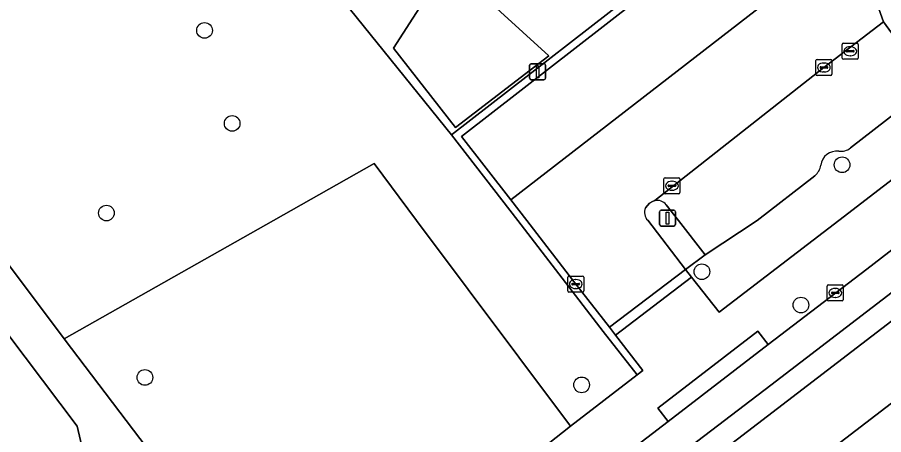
# Model space of a CAD drawing. Extents: x 159352 to 160617, y 385888 to 387323.
# Drawn here: x 159852.7 to 159906.8, y 386486.6 to 386512.7 of the extents above; entities that cross this region are included whole.
import ezdxf

# ---------------------------------------------------------------- set-up
doc = ezdxf.new("R2010")
doc.units = 0
for name, color, linetype in [('IMGEO_Boom', 7, 'Continuous'), ('IMGEO_Grasland_overig', 7, 'Continuous'), ('IMGEO_Groenvoorziening', 7, 'Continuous'), ('IMGEO_Hek', 7, 'Continuous'), ('IMGEO_Kolk', 7, 'Continuous'), ('IMGEO_Lichtmast', 7, 'Continuous'), ('IMGEO_Parkeervlak_gesloten', 7, 'Continuous'), ('IMGEO_Parkeervlak_open', 7, 'Continuous'), ('IMGEO_Rijbaan_lokaal_gesloten', 7, 'Continuous'), ('IMGEO_Rijbaan_lokaal_open', 7, 'Continuous'), ('IMGEO_Rioolput', 7, 'Continuous'), ('IMGEO_Verkeerseiland_open', 7, 'Continuous'), ('IMGEO_Voetpad_halfverhard', 7, 'Continuous'), ('IMGEO_Voetpad_open', 7, 'Continuous')]:
    doc.layers.add(name, color=color, linetype=linetype)

msp = doc.modelspace()

# ---------------------------------------------------------------- linework, layer by layer
at = {"layer": 'IMGEO_Boom'}
for centre in [(159864.36, 386511.872), (159866.087, 386506.062), (159904.18, 386503.477), (159858.234, 386500.467), (159895.425, 386496.802), (159901.611, 386494.72), (159860.638, 386490.192), (159887.914, 386489.732)]:
    msp.add_circle(centre, 0.489, dxfattribs=at)
at = {"layer": 'IMGEO_Grasland_overig'}
msp.add_lwpolyline([(159868.235, 386520.386), (159868.4, 386519.478), (159879.794, 386505.355), (159893.264, 386515.822), (159890.967, 386518.828), (159886.778, 386515.589), (159885.232, 386517.64), (159881.223, 386514.528), (159885.857, 386510.276), (159880.036, 386505.817), (159876.168, 386510.767), (159878.586, 386514.532), (159875.673, 386518.418), (159873.124, 386523.013), (159868.151, 386520.851)], close=True, dxfattribs=at)
at = {"layer": 'IMGEO_Groenvoorziening'}
for points in [[(159802.27, 386554.059), (159826.596, 386506.36), (159826.068, 386506.09), (159827.47, 386503.353), (159827.995, 386503.622), (159832.52, 386494.772), (159832.002, 386494.501), (159833.307, 386491.911), (159833.84, 386492.19), (159838.333, 386483.403), (159837.779, 386483.146), (159839.112, 386480.567), (159839.654, 386480.819), (159844.614, 386471.116), (159844.081, 386470.841), (159844.729, 386469.586), (159859.342, 386474.513), (159856.402, 386487.151), (159846.712, 386500), (159834.07, 386516.763)], [(159902.478, 386502.796), (159898.879, 386500), (159895.634, 386497.856), (159894.41, 386496.941), (159894.781, 386496.461), (159896.511, 386494.264), (159903.976, 386500), (159915.412, 386508.788), (159914.482, 386510.005), (159906.02, 386521.077), (159905.493, 386521.701), (159905.754, 386520.991), (159906.466, 386513.212), (159906.757, 386512.416), (159907.263, 386511.72), (159909.779, 386508.474), (159904.699, 386504.529)], [(159835.577, 386519.177), (159850.026, 386500), (159855.59, 386492.616), (159868.661, 386500), (159874.951, 386503.553), (159877.609, 386500), (159887.228, 386487.143), (159891.379, 386490.351), (159889.268, 386493.075), (159883.925, 386500), (159879.794, 386505.355), (159868.4, 386519.478)]]:
    msp.add_lwpolyline(points, dxfattribs=at)
for points in [[(159883.5, 386501.289), (159880.403, 386505.243), (159898.477, 386519.297), (159898.592, 386519.383), (159898.289, 386519.73), (159893.264, 386515.822), (159879.794, 386505.355), (159883.925, 386500), (159889.268, 386493.075), (159891.379, 386490.351), (159891.741, 386490.631), (159890.038, 386492.832), (159889.652, 386493.327), (159887.548, 386496.028), (159884.492, 386500)], [(159887.228, 386487.143), (159877.609, 386500), (159874.951, 386503.553), (159868.661, 386500), (159855.59, 386492.616), (159869.836, 386473.851), (159885.822, 386486.056)]]:
    msp.add_lwpolyline(points, close=True, dxfattribs=at)
for centre, radius, start, end in [((159903.854, 386503.319), 1.017, 83.2309, 172.498), ((159904.112, 386505.243), 0.924, 261.4178, 309.4266), ((159901.809, 386503.602), 1.048, 309.6697, 351.7475)]:
    msp.add_arc(centre, radius, start, end, dxfattribs=at)
at = {"layer": 'IMGEO_Hek'}
msp.add_lwpolyline([(159889.268, 386493.075), (159883.925, 386500), (159879.794, 386505.355)], dxfattribs=at)
at = {"layer": 'IMGEO_Kolk'}
for p, q in [((159902.543, 386509.132), (159902.543, 386509.984)), ((159902.618, 386510.058), (159903.47, 386510.058)), ((159902.802, 386509.552), (159902.802, 386509.564)), ((159902.845, 386509.601), (159903.243, 386509.601)), ((159903.031, 386509.838), (159903.056, 386509.838)), ((159903.286, 386509.564), (159903.286, 386509.552)), ((159903.544, 386509.984), (159903.544, 386509.132)), ((159903.47, 386509.058), (159902.618, 386509.058)), ((159903.24, 386509.515), (159902.842, 386509.515)), ((159903.054, 386509.278), (159903.029, 386509.278)), ((159893.051, 386501.743), (159893.051, 386502.595)), ((159893.126, 386502.669), (159893.978, 386502.669)), ((159894.052, 386502.595), (159894.052, 386501.743)), ((159893.31, 386502.163), (159893.31, 386502.175)), ((159893.748, 386502.126), (159893.35, 386502.126)), ((159893.353, 386502.212), (159893.751, 386502.212)), ((159893.539, 386502.449), (159893.564, 386502.449)), ((159893.794, 386502.175), (159893.794, 386502.163)), ((159893.978, 386501.669), (159893.126, 386501.669)), ((159893.562, 386501.889), (159893.537, 386501.889)), ((159887.046, 386495.601), (159887.046, 386496.453)), ((159887.121, 386496.527), (159887.973, 386496.527)), ((159887.305, 386496.021), (159887.305, 386496.033)), ((159887.348, 386496.07), (159887.746, 386496.07)), ((159887.534, 386496.307), (159887.559, 386496.307)), ((159887.789, 386496.033), (159887.789, 386496.021)), ((159888.047, 386496.453), (159888.047, 386495.601)), ((159887.973, 386495.527), (159887.121, 386495.527)), ((159887.743, 386495.984), (159887.345, 386495.984)), ((159887.557, 386495.747), (159887.532, 386495.747)), ((159903.255, 386495.05), (159903.255, 386495.902)), ((159903.33, 386495.976), (159904.182, 386495.976)), ((159903.557, 386495.519), (159903.955, 386495.519)), ((159903.743, 386495.756), (159903.768, 386495.756)), ((159904.256, 386495.902), (159904.256, 386495.05)), ((159904.182, 386494.976), (159903.33, 386494.976)), ((159903.514, 386495.47), (159903.514, 386495.482)), ((159903.952, 386495.433), (159903.554, 386495.433)), ((159903.766, 386495.196), (159903.741, 386495.196)), ((159903.998, 386495.482), (159903.998, 386495.47))]:
    msp.add_line(p, q, dxfattribs=at)
for points in [[(159902.543, 386509.132), (159902.543, 386509.984)], [(159902.618, 386510.058), (159903.47, 386510.058)], [(159903.544, 386509.984), (159903.544, 386509.132)], [(159903.47, 386509.058), (159902.618, 386509.058)], [(159893.051, 386501.743), (159893.051, 386502.595)], [(159893.126, 386502.669), (159893.978, 386502.669)], [(159894.052, 386502.595), (159894.052, 386501.743)], [(159893.978, 386501.669), (159893.126, 386501.669)], [(159887.046, 386495.601), (159887.046, 386496.453)], [(159887.121, 386496.527), (159887.973, 386496.527)], [(159888.047, 386496.453), (159888.047, 386495.601)], [(159887.973, 386495.527), (159887.121, 386495.527)], [(159903.255, 386495.05), (159903.255, 386495.902)], [(159903.33, 386495.976), (159904.182, 386495.976)], [(159904.256, 386495.902), (159904.256, 386495.05)], [(159904.182, 386494.976), (159903.33, 386494.976)]]:
    msp.add_lwpolyline(points, dxfattribs=at)
for centre, radius, start, end in [((159902.62, 386509.982), 0.0765, 91.552, 178.448), ((159902.62, 386509.982), 0.0765, 91.552, 178.448), ((159902.842, 386509.561), 0.0403, 85.8775, 175.7526), ((159903.247, 386509.563), 0.0386, 1.7309, 96.639), ((159903.468, 386509.982), 0.0765, 1.552, 88.448), ((159903.468, 386509.982), 0.0765, 1.552, 88.448), ((159902.62, 386509.134), 0.0765, 181.552, 268.448), ((159902.62, 386509.134), 0.0765, 181.552, 268.448), ((159902.839, 386509.551), 0.0366, 178.938, 274.7102), ((159903.243, 386509.558), 0.043, 264.8664, 352.4533), ((159903.468, 386509.134), 0.0765, 271.552, 358.448), ((159903.468, 386509.134), 0.0765, 271.552, 358.448), ((159893.128, 386502.593), 0.0765, 91.552, 178.448), ((159893.128, 386502.593), 0.0765, 91.552, 178.448), ((159893.976, 386502.593), 0.0765, 1.552, 88.448), ((159893.976, 386502.593), 0.0765, 1.552, 88.448), ((159893.35, 386502.172), 0.0403, 85.8775, 175.7526), ((159893.347, 386502.162), 0.0366, 178.938, 274.7102), ((159893.751, 386502.169), 0.043, 264.8664, 352.4533), ((159893.755, 386502.174), 0.0386, 1.7309, 96.639), ((159893.128, 386501.745), 0.0765, 181.552, 268.448), ((159893.128, 386501.745), 0.0765, 181.552, 268.448), ((159893.976, 386501.745), 0.0765, 271.552, 358.448), ((159893.976, 386501.745), 0.0765, 271.552, 358.448), ((159887.123, 386496.451), 0.0765, 91.552, 178.448), ((159887.123, 386496.451), 0.0765, 91.552, 178.448), ((159887.345, 386496.03), 0.0403, 85.8775, 175.7526), ((159887.75, 386496.032), 0.0386, 1.7309, 96.639), ((159887.971, 386496.451), 0.0765, 1.552, 88.448), ((159887.971, 386496.451), 0.0765, 1.552, 88.448), ((159887.123, 386495.603), 0.0765, 181.552, 268.448), ((159887.123, 386495.603), 0.0765, 181.552, 268.448), ((159887.342, 386496.02), 0.0366, 178.938, 274.7102), ((159887.746, 386496.027), 0.043, 264.8664, 352.4533), ((159887.971, 386495.603), 0.0765, 271.552, 358.448), ((159887.971, 386495.603), 0.0765, 271.552, 358.448), ((159903.332, 386495.9), 0.0765, 91.552, 178.448), ((159903.332, 386495.9), 0.0765, 91.552, 178.448), ((159903.554, 386495.479), 0.0403, 85.8775, 175.7526), ((159903.959, 386495.481), 0.0386, 1.7309, 96.639), ((159904.18, 386495.9), 0.0765, 1.552, 88.448), ((159904.18, 386495.9), 0.0765, 1.552, 88.448), ((159903.332, 386495.052), 0.0765, 181.552, 268.448), ((159903.332, 386495.052), 0.0765, 181.552, 268.448), ((159903.551, 386495.469), 0.0366, 178.938, 274.7102), ((159903.955, 386495.476), 0.043, 264.8664, 352.4533), ((159904.18, 386495.052), 0.0765, 271.552, 358.448), ((159904.18, 386495.052), 0.0765, 271.552, 358.448)]:
    msp.add_arc(centre, radius, start, end, dxfattribs=at)
for centre, major_axis, ratio, start_param, end_param in [((159903.03, 386509.558), (-0.387, 0.002), 0.722429, 4.712389, 7.853982), ((159903.055, 386509.558), (-0.39, 0.002), 0.717154, 1.570796, 4.712389), ((159893.538, 386502.169), (-0.387, 0.002), 0.722429, 4.712389, 7.853982), ((159893.563, 386502.169), (-0.39, 0.002), 0.717154, 1.570796, 4.712389), ((159887.533, 386496.027), (-0.387, 0.002), 0.722429, 4.712389, 7.853982), ((159887.558, 386496.027), (-0.39, 0.002), 0.717154, 1.570796, 4.712389), ((159903.742, 386495.476), (-0.387, 0.002), 0.722429, 4.712389, 7.853982), ((159903.767, 386495.476), (-0.39, 0.002), 0.717154, 1.570796, 4.712389)]:
    msp.add_ellipse(centre, major_axis=major_axis, ratio=ratio, start_param=start_param, end_param=end_param, dxfattribs=at)
at = {"layer": 'IMGEO_Lichtmast'}
for p, q in [((159884.667, 386508.896), (159884.667, 386509.696)), ((159884.667, 386509.696), (159884.667, 386508.896)), ((159884.767, 386509.796), (159885.557, 386509.796)), ((159885.557, 386509.796), (159884.767, 386509.796)), ((159885.657, 386509.696), (159885.657, 386508.896)), ((159885.657, 386508.896), (159885.657, 386509.696)), ((159885.557, 386508.796), (159884.767, 386508.796)), ((159884.767, 386508.796), (159885.557, 386508.796)), ((159892.779, 386499.75), (159892.779, 386500.55)), ((159892.779, 386500.55), (159892.779, 386499.75)), ((159892.879, 386500.65), (159893.669, 386500.65)), ((159893.669, 386500.65), (159892.879, 386500.65)), ((159893.769, 386500.55), (159893.769, 386499.75)), ((159893.769, 386499.75), (159893.769, 386500.55)), ((159893.669, 386499.65), (159892.879, 386499.65)), ((159892.879, 386499.65), (159893.669, 386499.65))]:
    msp.add_line(p, q, dxfattribs=at)
for points in [[(159885.087, 386509.671), (159885.237, 386509.671), (159885.237, 386508.921), (159885.087, 386508.921), (159885.087, 386509.671)], [(159893.199, 386500.525), (159893.349, 386500.525), (159893.349, 386499.775), (159893.199, 386499.775), (159893.199, 386500.525)]]:
    msp.add_lwpolyline(points, dxfattribs=at)
for centre, start, end in [((159884.767, 386509.696), 90, 180), ((159884.767, 386509.696), 90, 180), ((159885.557, 386509.696), 0, 90), ((159885.557, 386509.696), 360, 90), ((159884.767, 386508.896), 180, 270), ((159884.767, 386508.896), 180, 270), ((159885.557, 386508.896), 270, 0), ((159885.557, 386508.896), 270, 0), ((159892.879, 386500.55), 90, 180), ((159892.879, 386500.55), 90, 180), ((159893.669, 386500.55), 0, 90), ((159893.669, 386500.55), 360, 90), ((159892.879, 386499.75), 180, 270), ((159892.879, 386499.75), 180, 270), ((159893.669, 386499.75), 270, 0), ((159893.669, 386499.75), 270, 0)]:
    msp.add_arc(centre, 0.1, start, end, dxfattribs=at)
at = {"layer": 'IMGEO_Parkeervlak_gesloten'}
for points in [[(159876.924, 386472.328), (159899.739, 386489.718), (159978.286, 386549.954), (159978.068, 386550.238), (159977.564, 386550.208), (159975.608, 386550.229)], [(159974.688, 386549.863), (159970.339, 386546.5), (159949.802, 386530.673), (159926.982, 386513.283), (159924.258, 386511.207), (159921.752, 386509.284), (159911.446, 386501.377), (159909.661, 386500), (159905.719, 386496.959), (159899.555, 386492.261), (159893.309, 386487.448), (159887.281, 386482.827), (159886.65, 386482.339), (159878.181, 386475.807)]]:
    msp.add_lwpolyline(points, dxfattribs=at)
at = {"layer": 'IMGEO_Parkeervlak_open'}
msp.add_lwpolyline([(159901.593, 386515.324), (159898.477, 386519.297), (159880.403, 386505.243), (159883.5, 386501.289)], close=True, dxfattribs=at)
for points in [[(159904.699, 386504.529), (159909.779, 386508.474), (159907.263, 386511.72), (159906.757, 386512.416), (159903.044, 386509.559), (159892.482, 386501.239)], [(159893.199, 386500.975), (159893.96, 386500), (159895.634, 386497.856), (159898.879, 386500), (159902.478, 386502.796)]]:
    msp.add_lwpolyline(points, dxfattribs=at)
for centre, radius, start, end in [((159903.854, 386503.319), 1.017, 83.2309, 172.498), ((159904.112, 386505.243), 0.924, 261.4178, 309.4266), ((159901.809, 386503.602), 1.048, 309.6697, 351.7475), ((159892.636, 386500.553), 0.703, 36.8932, 102.6793)]:
    msp.add_arc(centre, radius, start, end, dxfattribs=at)
at = {"layer": 'IMGEO_Rijbaan_lokaal_gesloten'}
for points in [[(159859.708, 386457.258), (159979.14, 386548.844), (159978.286, 386549.954), (159899.739, 386489.718), (159876.924, 386472.328), (159870.066, 386467.048), (159858.807, 386458.451)], [(159862.162, 386454.007), (159981.625, 386545.617), (159979.14, 386548.844), (159859.708, 386457.258)]]:
    msp.add_lwpolyline(points, close=True, dxfattribs=at)
msp.add_lwpolyline([(159981.625, 386545.617), (159862.162, 386454.007)], dxfattribs=at)
at = {"layer": 'IMGEO_Rijbaan_lokaal_open'}
msp.add_lwpolyline([(159891.902, 386500.785), (159892.159, 386501.085), (159892.337, 386501.191), (159892.482, 386501.239), (159903.044, 386509.559), (159906.757, 386512.416), (159906.466, 386513.212), (159905.754, 386520.991), (159905.493, 386521.701), (159900.399, 386517.629), (159899.695, 386518.621), (159904.781, 386522.645), (159903.673, 386524.147), (159900.111, 386521.147), (159898.289, 386519.73), (159898.592, 386519.383), (159898.477, 386519.297), (159901.593, 386515.324), (159883.5, 386501.289), (159884.492, 386500), (159887.548, 386496.028), (159889.652, 386493.327), (159894.41, 386496.941), (159892.038, 386500.01)], dxfattribs=at)
msp.add_arc((159892.542, 386500.498), 0.701, 155.8276, 224.0787, dxfattribs=at)
at = {"layer": 'IMGEO_Rioolput'}
for p, q in [((159904.189, 386510.148), (159904.189, 386511)), ((159904.264, 386511.074), (159905.116, 386511.074)), ((159904.677, 386510.854), (159904.702, 386510.854)), ((159905.19, 386511), (159905.19, 386510.148)), ((159904.448, 386510.568), (159904.448, 386510.58)), ((159904.886, 386510.531), (159904.488, 386510.531)), ((159904.491, 386510.617), (159904.889, 386510.617)), ((159904.7, 386510.294), (159904.675, 386510.294)), ((159904.932, 386510.58), (159904.932, 386510.568)), ((159905.116, 386510.074), (159904.264, 386510.074))]:
    msp.add_line(p, q, dxfattribs=at)
for points in [[(159904.189, 386510.148), (159904.189, 386511)], [(159904.264, 386511.074), (159905.116, 386511.074)], [(159905.19, 386511), (159905.19, 386510.148)], [(159905.116, 386510.074), (159904.264, 386510.074)]]:
    msp.add_lwpolyline(points, dxfattribs=at)
for centre, radius, start, end in [((159904.266, 386510.998), 0.0765, 91.552, 178.448), ((159904.266, 386510.998), 0.0765, 91.552, 178.448), ((159905.114, 386510.998), 0.0765, 1.552, 88.448), ((159905.114, 386510.998), 0.0765, 1.552, 88.448), ((159904.266, 386510.15), 0.0765, 181.552, 268.448), ((159904.266, 386510.15), 0.0765, 181.552, 268.448), ((159904.488, 386510.577), 0.0403, 85.8775, 175.7526), ((159904.485, 386510.567), 0.0366, 178.938, 274.7102), ((159904.889, 386510.574), 0.043, 264.8664, 352.4533), ((159904.893, 386510.579), 0.0386, 1.7309, 96.639), ((159905.114, 386510.15), 0.0765, 271.552, 358.448), ((159905.114, 386510.15), 0.0765, 271.552, 358.448)]:
    msp.add_arc(centre, radius, start, end, dxfattribs=at)
for centre, major_axis, ratio, start_param, end_param in [((159904.676, 386510.574), (-0.387, 0.002), 0.722429, 4.712389, 7.853982), ((159904.701, 386510.574), (-0.39, 0.002), 0.717154, 1.570796, 4.712389)]:
    msp.add_ellipse(centre, major_axis=major_axis, ratio=ratio, start_param=start_param, end_param=end_param, dxfattribs=at)
at = {"layer": 'IMGEO_Verkeerseiland_open'}
for points in [[(159892.482, 386501.239), (159892.337, 386501.191), (159892.159, 386501.085), (159891.902, 386500.785)], [(159892.038, 386500.01), (159894.41, 386496.941), (159895.634, 386497.856), (159893.96, 386500), (159893.199, 386500.975)]]:
    msp.add_lwpolyline(points, dxfattribs=at)
for centre, radius, start, end in [((159892.636, 386500.553), 0.703, 36.8932, 102.6793), ((159892.542, 386500.498), 0.701, 155.8276, 224.0787)]:
    msp.add_arc(centre, radius, start, end, dxfattribs=at)
at = {"layer": 'IMGEO_Voetpad_halfverhard'}
msp.add_lwpolyline([(159834.07, 386516.763), (159846.712, 386500), (159856.402, 386487.151), (159859.342, 386474.513), (159844.729, 386469.586), (159845.415, 386468.258), (159845.933, 386468.536), (159846.533, 386467.387), (159849.809, 386468.487), (159862.913, 386472.949), (159866.116, 386474.185), (159867.657, 386472.185), (159869.836, 386473.851), (159855.59, 386492.616), (159850.026, 386500), (159835.577, 386519.177)], dxfattribs=at)
at = {"layer": 'IMGEO_Voetpad_open'}
for points in [[(159876.788, 386520.3), (159874.14, 386523.747), (159870.657, 386530.507), (159864.583, 386525.797), (159868.269, 386521.026), (159873.024, 386523.194), (159873.124, 386523.013), (159875.673, 386518.418), (159878.586, 386514.532), (159876.168, 386510.767), (159880.036, 386505.817), (159885.857, 386510.276), (159881.223, 386514.528), (159878.581, 386517.981), (159878.875, 386518.195), (159877.05, 386520.534)], [(159894.781, 386496.461), (159894.41, 386496.941), (159889.652, 386493.327), (159890.038, 386492.832)], [(159893.309, 386487.448), (159899.555, 386492.261), (159898.92, 386493.085), (159892.674, 386488.272)]]:
    msp.add_lwpolyline(points, close=True, dxfattribs=at)
msp.add_lwpolyline([(159887.281, 386482.827), (159893.309, 386487.448), (159892.674, 386488.272), (159898.92, 386493.085), (159899.555, 386492.261), (159905.719, 386496.959), (159909.661, 386500), (159911.446, 386501.377), (159921.752, 386509.284), (159919.646, 386512.038), (159915.412, 386508.788), (159903.976, 386500), (159896.511, 386494.264), (159894.781, 386496.461), (159890.038, 386492.832), (159891.741, 386490.631), (159891.379, 386490.351), (159887.228, 386487.143), (159885.822, 386486.056)], dxfattribs=at)

doc.saveas('drawing.dxf')
